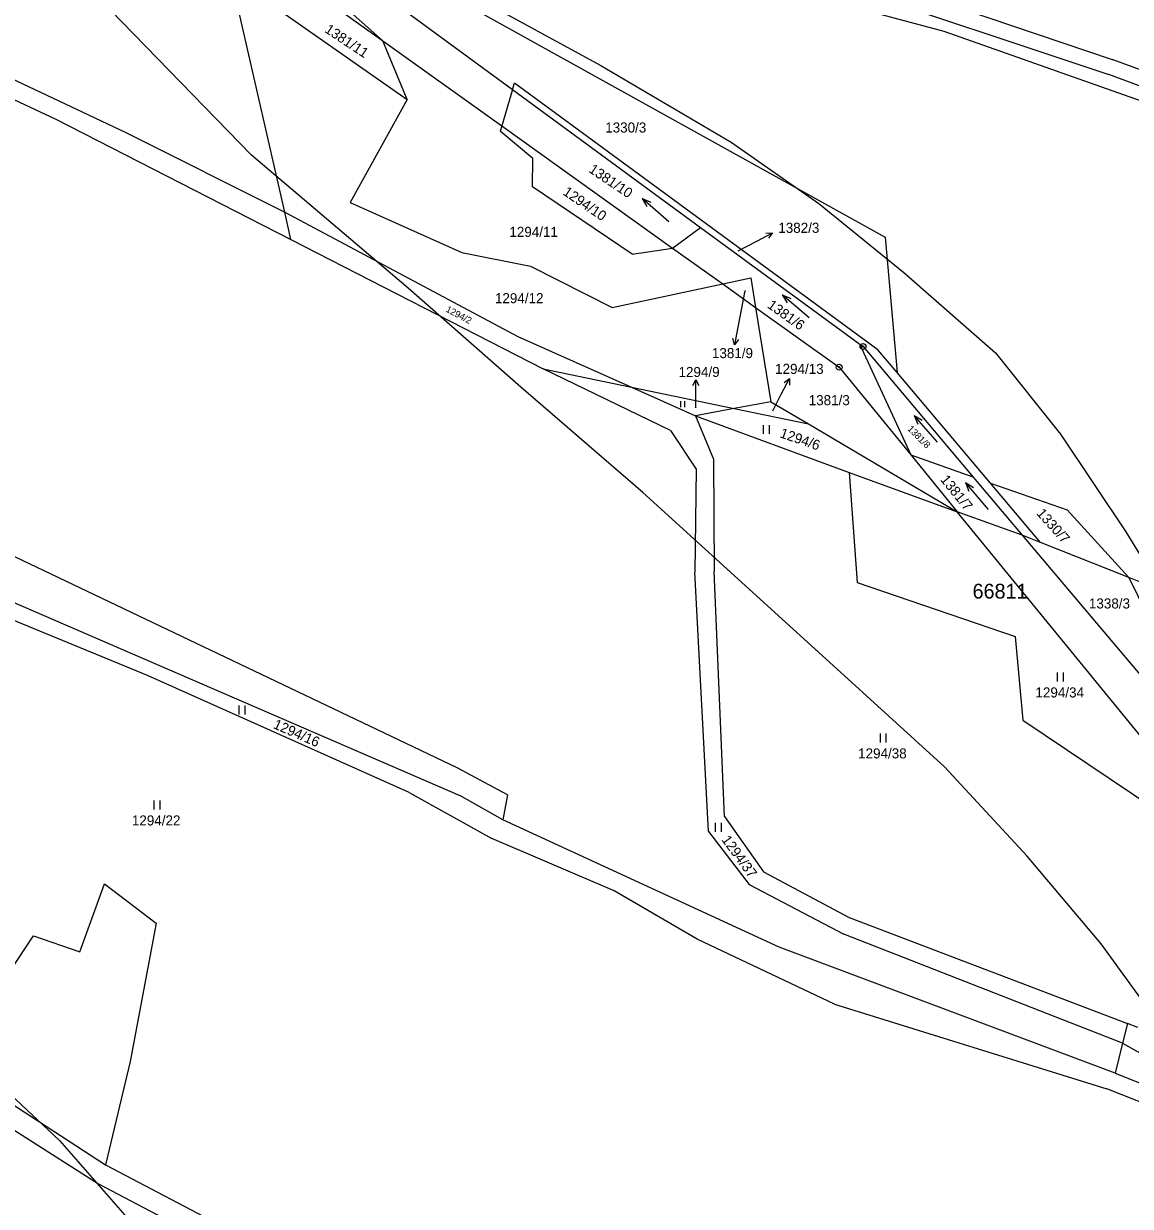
# Model space of a CAD drawing. Extents: x -546762 to -540209, y -1046851 to -1035694.
# Drawn here: x -543061.4 to -542874.1, y -1041535.6 to -1041335.5 of the extents above; entities that cross this region are included whole.
import ezdxf

# ---------------------------------------------------------------- set-up
doc = ezdxf.new("R2010")
doc.units = 0
for name, color, linetype in [('Vrstva 1', 7, 'Continuous'), ('Vrstva 16', 7, 'Continuous'), ('Vrstva 18', 7, 'Continuous'), ('Vrstva 24', 7, 'Continuous'), ('Vrstva 25', 7, 'Continuous'), ('Vrstva 52', 7, 'Continuous'), ('Vrstva 53', 7, 'Continuous'), ('Vrstva 6', 7, 'Continuous')]:
    doc.layers.add(name, color=color, linetype=linetype)

msp = doc.modelspace()

# ---------------------------------------------------------------- linework, layer by layer
at = {"layer": 'Vrstva 1'}
for points in [[(-543015.37, -1041319.7), (-542978.61, -1041346.65)], [(-543017.18, -1041367.4), (-543026.29, -1041327.39)], [(-543026.29, -1041327.39), (-542996.46, -1041348.32)], [(-543013.71, -1041329.02), (-543000.59, -1041338.4)], [(-543000.59, -1041338.4), (-543010.63, -1041329.42)], [(-543090.1, -1041332.18), (-543044.19, -1041353.88)], [(-542984.9, -1041333.14), (-542915.58, -1041371.6)], [(-543000.59, -1041338.4), (-542980.45, -1041352.8)], [(-542996.46, -1041348.32), (-543000.59, -1041338.4)], [(-542978.61, -1041346.65), (-542980.45, -1041352.8)], [(-542978.61, -1041346.65), (-542978.29, -1041345.58)], [(-542978.61, -1041346.65), (-542946.81, -1041369.96)], [(-542916.78, -1041390.67), (-542978.29, -1041345.58)], [(-542980.45, -1041352.8), (-542951.54, -1041373.48)], [(-543044.19, -1041353.88), (-543017.18, -1041367.4)], [(-543016.13, -1041372), (-543017.18, -1041367.4)], [(-542951.54, -1041373.48), (-542946.81, -1041369.96)], [(-542946.81, -1041369.96), (-542919.86, -1041389.72)], [(-543016.13, -1041372), (-542973.45, -1041393.9)], [(-542915.58, -1041371.6), (-542913.53, -1041394.52)], [(-542951.54, -1041373.48), (-542943.06, -1041379.54)], [(-542943.06, -1041379.54), (-542938.31, -1041378.52)], [(-542938.31, -1041378.52), (-542937.49, -1041383.52)], [(-542943.06, -1041379.54), (-542937.49, -1041383.52)], [(-542937.49, -1041383.52), (-542923.36, -1041393.62)], [(-542937.49, -1041383.52), (-542934.89, -1041399.45)], [(-542919.86, -1041389.72), (-542919.31, -1041390.12)], [(-542911.17, -1041408.52), (-542919.86, -1041389.72)], [(-542919.31, -1041390.12), (-542900.68, -1041412.19)], [(-542913.53, -1041394.52), (-542916.78, -1041390.67)], [(-542973.45, -1041393.9), (-542958.49, -1041397)], [(-542923.36, -1041393.62), (-542911.17, -1041408.52)], [(-542897.75, -1041413.21), (-542913.53, -1041394.52)], [(-542958.49, -1041397), (-542947.68, -1041401.84)], [(-542958.49, -1041397), (-542941.09, -1041400.61)], [(-542941.09, -1041400.61), (-542947.68, -1041401.84)], [(-542941.09, -1041400.61), (-542928.51, -1041403.22)], [(-542934.89, -1041399.45), (-542928.51, -1041403.22)], [(-542947.68, -1041401.84), (-542921.68, -1041411.43)], [(-542928.51, -1041403.22), (-542903.37, -1041418.06)], [(-542911.17, -1041408.52), (-542903.37, -1041418.06)], [(-542900.68, -1041412.19), (-542911.17, -1041408.52)], [(-542921.68, -1041411.43), (-542903.37, -1041418.06)], [(-542900.68, -1041412.19), (-542892.35, -1041422.05)], [(-542889.25, -1041423.28), (-542897.75, -1041413.21)], [(-542897.75, -1041413.21), (-542884.79, -1041417.74)], [(-542892.35, -1041422.05), (-542903.37, -1041418.06)], [(-542857.44, -1041474.2), (-542903.37, -1041418.06)], [(-542884.79, -1041417.74), (-542874.31, -1041429.18)], [(-542889.25, -1041423.28), (-542892.35, -1041422.05)], [(-542892.35, -1041422.05), (-542857.69, -1041463.1)], [(-542874.31, -1041429.18), (-542889.25, -1041423.28)], [(-542874.31, -1041429.18), (-542857.69, -1041463.1)], [(-542871.78, -1041430.19), (-542874.31, -1041429.18)], [(-542875.39, -1041507.95), (-542876.64, -1041513.02)], [(-542875.39, -1041507.95), (-542840.68, -1041527.28)], [(-542876.64, -1041513.02), (-542840.68, -1041527.28)]]:
    msp.add_lwpolyline(points, dxfattribs=at)
at = {"layer": 'Vrstva 16'}
for p, q in [((-542937.3, -1041372.29), (-542934.65, -1041370.89)), ((-542940.49, -1041386.86), (-542941.04, -1041389.81)), ((-542947.61, -1041398.73), (-542947.58, -1041395.73)), ((-542933.14, -1041398.2), (-542931.76, -1041395.53))]:
    msp.add_line(p, q, dxfattribs=at)
for points in [[(-542935.76, -1041370.92), (-542934.65, -1041370.89), (-542935.3, -1041371.8)], [(-542940.46, -1041373.95), (-542937.3, -1041372.29)], [(-542939.33, -1041380.7), (-542940.49, -1041386.86)], [(-542940.37, -1041388.92), (-542941.04, -1041389.81), (-542941.35, -1041388.73)], [(-542948.09, -1041396.73), (-542947.58, -1041395.73), (-542947.09, -1041396.73)], [(-542932.67, -1041396.19), (-542931.76, -1041395.53), (-542931.78, -1041396.65)], [(-542947.62, -1041400.5), (-542947.61, -1041398.73)], [(-542934.59, -1041401.01), (-542933.14, -1041398.2)]]:
    msp.add_lwpolyline(points, dxfattribs=at)
at = {"layer": 'Vrstva 24'}
for centre, radius in [((-542919.31, -1041390.12), 0.5), ((-542919.31, -1041390.12), 0.1), ((-542923.36, -1041393.62), 0.5), ((-542923.36, -1041393.62), 0.1)]:
    msp.add_circle(centre, radius, dxfattribs=at)
at = {"layer": 'Vrstva 25'}
for p, q in [((-542950.12, -1041400.38), (-542950.12, -1041399.38)), ((-542949.45, -1041400.38), (-542949.45, -1041399.38)), ((-542936.15, -1041404.9), (-542936.15, -1041403.4)), ((-542935.15, -1041404.9), (-542935.15, -1041403.4)), ((-542886.37, -1041446.78), (-542886.37, -1041445.28)), ((-542885.37, -1041446.78), (-542885.37, -1041445.28)), ((-543024.89, -1041452.36), (-543024.89, -1041450.86)), ((-543023.89, -1041452.36), (-543023.89, -1041450.86)), ((-542916.38, -1041457.09), (-542916.38, -1041455.59)), ((-542915.38, -1041457.09), (-542915.38, -1041455.59)), ((-543039.28, -1041468.43), (-543039.28, -1041466.93)), ((-543038.28, -1041468.43), (-543038.28, -1041466.93)), ((-542944.25, -1041472.21), (-542944.25, -1041470.71)), ((-542943.25, -1041472.21), (-542943.25, -1041470.71))]:
    msp.add_line(p, q, dxfattribs=at)
for points in [[(-542952.15, -1041369), (-542956.71, -1041365.1), (-542955.89, -1041366.45)], [(-542956.71, -1041365.1), (-542955.24, -1041365.69)], [(-542928.42, -1041385.29), (-542932.98, -1041381.39), (-542932.16, -1041382.74)], [(-542932.98, -1041381.39), (-542931.51, -1041381.98)], [(-542906.72, -1041406.31), (-542910.64, -1041401.77), (-542910.04, -1041403.23)], [(-542910.64, -1041401.77), (-542909.28, -1041402.58)], [(-542898.07, -1041417.67), (-542901.99, -1041413.13), (-542901.39, -1041414.59)], [(-542901.99, -1041413.13), (-542900.63, -1041413.94)]]:
    msp.add_lwpolyline(points, dxfattribs=at)
at = {"layer": 'Vrstva 52'}
for points in [[(-542985.71, -1041330.52), (-542963.67, -1041342.6), (-542941.62, -1041355.54), (-542926.79, -1041365.93), (-542912.38, -1041377.59), (-542896.9, -1041391.16), (-542885.88, -1041404.95), (-542874.86, -1041421.49), (-542851.76, -1041459.02)], [(-542869.92, -1041503.65), (-542879.03, -1041491.14), (-542891.54, -1041476.3), (-542905.52, -1041461.24), (-542924.39, -1041444.07), (-542956.6, -1041414.8), (-542977.21, -1041396.99), (-542996.29, -1041380.24), (-543022.78, -1041357.76), (-543046.73, -1041333.16)], [(-543251.49, -1041429.89), (-543238.77, -1041433.07), (-543218.43, -1041440.91), (-543167.98, -1041459.78), (-543096.99, -1041494.77), (-543086.04, -1041501.08), (-543074.6, -1041507.66), (-543065.49, -1041514.87), (-543055.31, -1041524.41), (-543043.45, -1041537.98), (-543034.97, -1041549.43), (-543025.85, -1041562.79), (-543011.87, -1041585.69)]]:
    msp.add_lwpolyline(points, dxfattribs=at)
at = {"layer": 'Vrstva 6'}
for points in [[(-542923.56, -1041325.82), (-542877.15, -1041341.54)], [(-542924.12, -1041328.6), (-542877.7, -1041344.13)], [(-542922.96, -1041332.17), (-542905.61, -1041336.79)], [(-542905.61, -1041336.79), (-542812.51, -1041369.65)], [(-543086.18, -1041337.52), (-543055.94, -1041351.67)], [(-542813.91, -1041364.76), (-542877.15, -1041341.54)], [(-542847.66, -1041355.31), (-542877.7, -1041344.13)], [(-542996.46, -1041348.32), (-543006.08, -1041365.76)], [(-543055.94, -1041351.67), (-543016.13, -1041372)], [(-542980.45, -1041352.8), (-542980.71, -1041353.67)], [(-542975.19, -1041358.3), (-542980.71, -1041353.67)], [(-542975.23, -1041363.12), (-542975.19, -1041358.3)], [(-542958.36, -1041374.51), (-542975.23, -1041363.12)], [(-543006.08, -1041365.76), (-542987.18, -1041374.24)], [(-543017.18, -1041367.4), (-542977.72, -1041388.4)], [(-542987.18, -1041374.24), (-542975.58, -1041376.5)], [(-542958.36, -1041374.51), (-542951.54, -1041373.48)], [(-542975.58, -1041376.5), (-542961.74, -1041383.54)], [(-542961.74, -1041383.54), (-542943.06, -1041379.54)], [(-542977.72, -1041388.4), (-542958.49, -1041397)], [(-542951.91, -1041404.3), (-542973.45, -1041393.9)], [(-542934.89, -1041399.45), (-542941.09, -1041400.61)], [(-542947.68, -1041401.84), (-542944.6, -1041409.19)], [(-542951.91, -1041404.3), (-542947.52, -1041410.84)], [(-542944.6, -1041409.19), (-542944.48, -1041428.2)], [(-542947.52, -1041410.84), (-542947.75, -1041428.28)], [(-542921.68, -1041411.43), (-542920.28, -1041430.04)], [(-543099.68, -1041417.55), (-542987.52, -1041466.08)], [(-543040.39, -1041445.78), (-543102.48, -1041420.21)], [(-542988.02, -1041461.36), (-543075.11, -1041419.91)], [(-542945.48, -1041472.18), (-542947.75, -1041428.28)], [(-542942.73, -1041469.59), (-542944.48, -1041428.2)], [(-542920.28, -1041430.04), (-542893.54, -1041439.16)], [(-542893.54, -1041439.16), (-542892.24, -1041453.31)], [(-542996.13, -1041465.54), (-543040.39, -1041445.78)], [(-542892.24, -1041453.31), (-542870.07, -1041468.18)], [(-542979.48, -1041465.95), (-542988.02, -1041461.36)], [(-542996.13, -1041465.54), (-542982.11, -1041473.36)], [(-542980.24, -1041470.18), (-542987.52, -1041466.08)], [(-542979.48, -1041465.95), (-542980.24, -1041470.18)], [(-542933.5, -1041491.72), (-542980.24, -1041470.18)], [(-542942.73, -1041469.59), (-542936.14, -1041478.96)], [(-542945.48, -1041472.18), (-542938.6, -1041481.1)], [(-542961.4, -1041482.17), (-542982.11, -1041473.36)], [(-542936.14, -1041478.96), (-542921.63, -1041486.72)], [(-543051.84, -1041492.51), (-543047.67, -1041481)], [(-543047.67, -1041481), (-543038.95, -1041487.65)], [(-542938.6, -1041481.1), (-542922.57, -1041489.52)], [(-542947.4, -1041490.39), (-542961.4, -1041482.17)], [(-542921.63, -1041486.72), (-542874.57, -1041504.61)], [(-543038.95, -1041487.65), (-543043.31, -1041511.06)], [(-543071.77, -1041507.89), (-543059.67, -1041489.83)], [(-543059.67, -1041489.83), (-543051.84, -1041492.51)], [(-542924.14, -1041501.37), (-542947.4, -1041490.39)], [(-542875.39, -1041507.95), (-542922.57, -1041489.52)], [(-542876.64, -1041513.02), (-542933.5, -1041491.72)], [(-542924.14, -1041501.37), (-542878.07, -1041515.7)], [(-542874.57, -1041504.61), (-542875.39, -1041507.95)], [(-542872.79, -1041505.29), (-542874.57, -1041504.61)], [(-543043.31, -1041511.06), (-543047.48, -1041528.53)], [(-543073.99, -1041511.33), (-543047.48, -1041528.53)], [(-543074.6, -1041515.26), (-543048.69, -1041531.73)], [(-542847.52, -1041527.75), (-542878.07, -1041515.7)], [(-543047.48, -1041528.53), (-543010.89, -1041547.76)], [(-543048.69, -1041531.73), (-543005.23, -1041554.6)]]:
    msp.add_lwpolyline(points, dxfattribs=at)

# ---------------------------------------------------------------- texts
at = {"layer": 'Vrstva 16'}
msp.add_text('1381/11', height=1.7, rotation=326.4948, dxfattribs=at).set_placement((-543010.56, -1041336.85))
for s, p in [('1382/3', (-542933.65, -1041370.89)), ('1381/9', (-542944.88, -1041392.08)), ('1294/13', (-542934.19, -1041394.75)), ('1294/9', (-542950.53, -1041395.27))]:
    msp.add_text(s, height=1.7, dxfattribs=at).set_placement(p)
at = {"layer": 'Vrstva 18'}
for s, height, p in [('1330/3', 1.7, (-542962.94, -1041353.92)), ('1294/11', 1.7, (-542979.16, -1041371.57)), ('1382/3', 0.1, (-542940.67, -1041373.95)), ('1294/12', 1.7, (-542981.6, -1041382.79)), ('1381/9', 0.1, (-542939.53, -1041380.7)), ('1381/3', 1.7, (-542928.5, -1041400.04)), ('1294/9', 0.1, (-542947.83, -1041400.5)), ('1294/13', 0.1, (-542934.82, -1041401.01)), ('1338/3', 1.7, (-542881.08, -1041434.43)), ('1294/34', 1.7, (-542890.13, -1041449.48)), ('1294/38', 1.7, (-542920.14, -1041459.79)), ('1294/22', 1.7, (-543043.04, -1041471.13))]:
    msp.add_text(s, height=height, dxfattribs=at).set_placement(p)
for s, height, rotation, p in [('1381/10', 1.7, 326.1522, (-542965.86, -1041360.52)), ('1294/10', 1.7, 325.5794, (-542970.25, -1041364.32)), ('1381/6', 1.7, 324.6888, (-542935.64, -1041383.44)), ('1294/2', 1.14, 332.1074, (-542990.03, -1041384.17)), ('1294/6', 1.7, 341.0047, (-542933.51, -1041405.45)), ('1381/8', 1.14, 314.7742, (-542911.87, -1041404.14)), ('1381/7', 1.7, 309.0478, (-542906.32, -1041412.67)), ('1330/7', 1.7, 311.8582, (-542890.06, -1041418.42)), ('1294/16', 1.7, 336.3666, (-543019.26, -1041454.63)), ('1294/37', 1.7, 306.1828, (-542943.34, -1041473.56))]:
    msp.add_text(s, height=height, rotation=rotation, dxfattribs=at).set_placement(p)
at = {"layer": 'Vrstva 53'}
msp.add_text('66811', height=2.5, dxfattribs=at).set_placement((-542900.77, -1041432.75))

doc.saveas('drawing.dxf')
